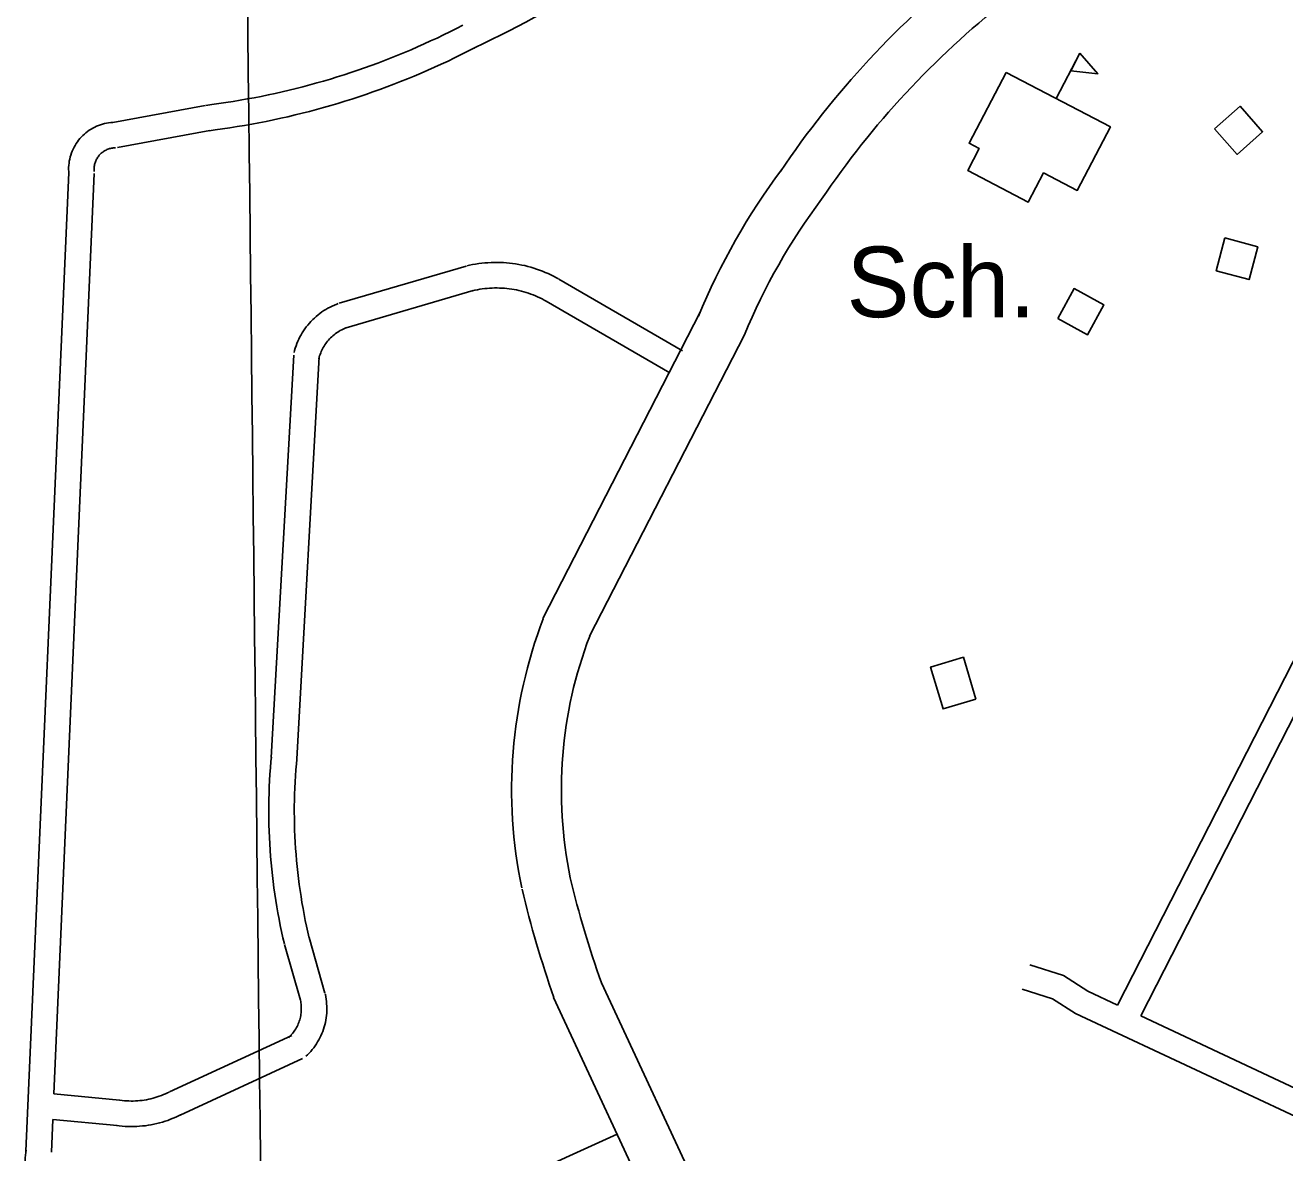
# Model space of a CAD drawing. Extents: x 3683402 to 3721514, y 487807 to 513565.
# Drawn here: x 3692578 to 3694059, y 500345 to 501671 of the extents above; entities that cross this region are included whole.
import ezdxf

# ---------------------------------------------------------------- set-up
doc = ezdxf.new("R2010")
doc.units = 0
for name, color, linetype in [('V-BLDG-IDEN', 7, 'Continuous'), ('V-BLDG-OTLN', 7, 'Continuous'), ('V-GRID-MAJR', 7, 'Continuous'), ('V-ROAD-CNTR', 7, 'Continuous')]:
    doc.layers.add(name, color=color, linetype=linetype)

msp = doc.modelspace()

# ---------------------------------------------------------------- linework, layer by layer
at = {"layer": 'V-BLDG-OTLN'}
msp.add_line((3693790.4, 501584.3), (3693818.2, 501637.5), dxfattribs=at)
for points in [[(3693818.2, 501637.5), (3693839.4, 501613.3), (3693807.5, 501617)], [(3693731.7, 501615), (3693854.2, 501551), (3693815.2, 501476.3), (3693775.7, 501496.9), (3693757.7, 501462.5), (3693686.5, 501499.7), (3693700, 501525.4), (3693688.1, 501531.7)], [(3693976.7, 501548.6), (3694003.2, 501518.7), (3694033.1, 501545.3), (3694006.6, 501575.2)], [(3693988.9, 501420.4), (3693978.6, 501381.8), (3694017.2, 501371.5), (3694027.5, 501410.1)], [(3693792.3, 501325.8), (3693827.4, 501306.6), (3693846.6, 501341.7), (3693811.5, 501360.9)], [(3693695.9, 500877.9), (3693657.4, 500866.5), (3693642.8, 500915.8), (3693681.3, 500927.2)]]:
    msp.add_lwpolyline(points, close=True, dxfattribs=at)
at = {"layer": 'V-GRID-MAJR'}
msp.add_spline([(3692934.8, 493283.3), (3692866.1, 499341.9), (3692797.3, 505402.5), (3692796.2, 505494.7)], degree=3, dxfattribs=at)
at = {"layer": 'V-ROAD-CNTR'}
for points in [[(3693300.3, 501754.4), (3693291.1, 501748.3), (3693281.8, 501742.2), (3693272.4, 501736.1), (3693263.1, 501730.2), (3693253.6, 501724.3), (3693244.2, 501718.4), (3693234.7, 501712.7), (3693225.1, 501707), (3693215.5, 501701.4), (3693205.9, 501695.8), (3693196.2, 501690.3), (3693186.5, 501684.9), (3693176.7, 501679.6), (3693166.9, 501674.3), (3693157.1, 501669.1), (3693147.2, 501664), (3693137.3, 501659), (3693127.4, 501654), (3693117.4, 501649.1), (3693107.4, 501644.2), (3693106.1, 501643.6)], [(3693092.8, 501670.5), (3693085.3, 501666.6), (3693077.8, 501662.8), (3693070.2, 501659.1), (3693062.6, 501655.5), (3693055, 501652), (3693047.4, 501648.5), (3693039.7, 501645.1), (3693032, 501641.7), (3693024.3, 501638.4), (3693016.5, 501635.2), (3693008.7, 501632.1), (3693000.9, 501629.1), (3692993, 501626.1), (3692985.1, 501623.2), (3692977.2, 501620.4), (3692969.3, 501617.6), (3692961.3, 501614.9), (3692953.4, 501612.3), (3692945.3, 501609.8), (3692937.3, 501607.3), (3692929.3, 501604.9), (3692921.2, 501602.6), (3692913.1, 501600.4), (3692905, 501598.2), (3692896.8, 501596.2), (3692888.7, 501594.2), (3692880.5, 501592.2), (3692872.3, 501590.4), (3692864.1, 501588.6), (3692855.9, 501586.9), (3692847.6, 501585.3), (3692839.4, 501583.8), (3692831.1, 501582.3), (3692822.8, 501580.9), (3692814.5, 501579.6), (3692806.2, 501578.4), (3692797.9, 501577.2), (3692790.8, 501576.3)], [(3693106.5, 501643.8), (3693098.9, 501639.9), (3693091.1, 501636), (3693083.3, 501632.2), (3693075.5, 501628.4), (3693067.6, 501624.7), (3693059.7, 501621.1), (3693051.8, 501617.6), (3693043.8, 501614.1), (3693035.8, 501610.8), (3693027.8, 501607.5), (3693019.7, 501604.2), (3693011.7, 501601.1), (3693003.5, 501598), (3692995.4, 501595), (3692987.2, 501592.1), (3692979, 501589.2), (3692970.8, 501586.4), (3692962.5, 501583.7), (3692954.3, 501581.1), (3692946, 501578.6), (3692937.6, 501576.1), (3692929.3, 501573.7), (3692920.9, 501571.4), (3692912.5, 501569.2), (3692904.1, 501567.1), (3692895.7, 501565), (3692887.2, 501563), (3692878.8, 501561.1), (3692870.3, 501559.3), (3692861.8, 501557.5), (3692853.3, 501555.8), (3692844.7, 501554.2), (3692836.2, 501552.7), (3692827.6, 501551.3), (3692819, 501549.9), (3692810.5, 501548.7), (3692801.9, 501547.5), (3692794.6, 501546.5)], [(3692790, 501576.2), (3692681.4, 501556.1)], [(3692683.6, 501556.4), (3692681.4, 501556.3), (3692679, 501556.1), (3692676.5, 501555.8), (3692674.1, 501555.4), (3692671.7, 501554.9), (3692669.3, 501554.2), (3692667, 501553.5), (3692664.7, 501552.7), (3692662.4, 501551.7), (3692660.2, 501550.7), (3692658, 501549.5), (3692655.9, 501548.3), (3692653.8, 501547), (3692651.8, 501545.5), (3692649.8, 501544), (3692648, 501542.4), (3692646.2, 501540.8), (3692644.4, 501539), (3692642.8, 501537.2), (3692641.2, 501535.3), (3692639.8, 501533.3), (3692638.4, 501531.3), (3692637.1, 501529.2), (3692635.9, 501527), (3692634.8, 501524.8), (3692633.8, 501522.6), (3692632.9, 501520.3), (3692632.1, 501517.9), (3692631.4, 501515.6), (3692630.8, 501513.2), (3692630.3, 501510.8), (3692630, 501508.3), (3692629.7, 501505.9), (3692629.5, 501503.4), (3692629.5, 501501), (3692629.6, 501498.5), (3692629.7, 501496.2), (3692629.8, 501495.4)], [(3692795.4, 501546.7), (3692686.8, 501526.6)], [(3692684.6, 501526.4), (3692683.2, 501526.3), (3692682, 501526.3), (3692680.9, 501526.1), (3692679.8, 501525.9), (3692678.7, 501525.7), (3692677.7, 501525.4), (3692676.6, 501525.1), (3692675.5, 501524.7), (3692674.5, 501524.3), (3692673.5, 501523.8), (3692672.5, 501523.3), (3692671.5, 501522.7), (3692670.6, 501522.1), (3692669.7, 501521.4), (3692668.8, 501520.8), (3692667.9, 501520), (3692667.1, 501519.3), (3692666.3, 501518.5), (3692665.6, 501517.6), (3692664.9, 501516.8), (3692664.2, 501515.9), (3692663.6, 501514.9), (3692663, 501514), (3692662.4, 501513), (3692661.9, 501512), (3692661.5, 501511), (3692661, 501509.9), (3692660.7, 501508.9), (3692660.4, 501507.8), (3692660.1, 501506.7), (3692659.9, 501505.6), (3692659.7, 501504.5), (3692659.6, 501503.4), (3692659.5, 501502.3), (3692659.5, 501501.1), (3692659.5, 501500), (3692659.6, 501498.8), (3692659.7, 501498.4)], [(3692629.8, 501497.5), (3692579.3, 500346.4)], [(3692659.7, 501496.2), (3692612.3, 500413.8)], [(3693097.5, 501387.5), (3693100.9, 501388.3), (3693104.4, 501389), (3693108, 501389.6), (3693111.6, 501390.2), (3693115.2, 501390.6), (3693118.8, 501391), (3693122.4, 501391.3), (3693126.1, 501391.5), (3693129.7, 501391.6), (3693133.3, 501391.6), (3693137, 501391.5), (3693140.6, 501391.4), (3693144.2, 501391.1), (3693147.8, 501390.8), (3693151.4, 501390.3), (3693155, 501389.8), (3693158.6, 501389.2), (3693162.2, 501388.5), (3693165.7, 501387.8), (3693169.2, 501386.9), (3693172.7, 501385.9), (3693176.2, 501384.9), (3693179.7, 501383.8), (3693183.1, 501382.6), (3693186.5, 501381.3), (3693189.9, 501379.9), (3693193.2, 501378.5), (3693196.5, 501376.9), (3693199.7, 501375.3), (3693202.9, 501373.6), (3693205.5, 501372.2)], [(3694310.1, 501393.9), (3693862.7, 500518.2)], [(3692947.4, 501343.5), (3693096.7, 501387.3)], [(3694336.8, 501380.3), (3693889.9, 500505.5)], [(3693104.2, 501358.2), (3693107.2, 501358.9), (3693110.1, 501359.5), (3693112.9, 501360), (3693115.8, 501360.5), (3693118.6, 501360.8), (3693121.5, 501361.1), (3693124.4, 501361.3), (3693127.3, 501361.5), (3693130.2, 501361.6), (3693133.1, 501361.6), (3693136, 501361.5), (3693138.9, 501361.4), (3693141.8, 501361.2), (3693144.7, 501360.9), (3693147.5, 501360.6), (3693150.4, 501360.2), (3693153.3, 501359.7), (3693156.1, 501359.2), (3693158.9, 501358.5), (3693161.7, 501357.8), (3693164.5, 501357.1), (3693167.3, 501356.3), (3693170.1, 501355.4), (3693172.8, 501354.4), (3693175.5, 501353.4), (3693178.2, 501352.3), (3693180.8, 501351.1), (3693183.4, 501349.9), (3693186, 501348.6), (3693188.6, 501347.2), (3693190.9, 501346)], [(3693205.7, 501372), (3693351.2, 501287.8)], [(3692955.9, 501314.7), (3693105.1, 501358.5)], [(3693190.7, 501346.1), (3693336.2, 501261.9)], [(3692894.5, 501285.6), (3692895.2, 501288.1), (3692896, 501290.8), (3692896.9, 501293.5), (3692897.9, 501296.1), (3692899, 501298.8), (3692900.1, 501301.3), (3692901.4, 501303.9), (3692902.7, 501306.3), (3692904.1, 501308.8), (3692905.7, 501311.2), (3692907.3, 501313.5), (3692908.9, 501315.8), (3692910.7, 501318), (3692912.5, 501320.2), (3692914.4, 501322.2), (3692916.4, 501324.3), (3692918.4, 501326.2), (3692920.5, 501328.1), (3692922.7, 501329.9), (3692924.9, 501331.6), (3692927.2, 501333.3), (3692929.6, 501334.9), (3692932, 501336.3), (3692934.4, 501337.7), (3692936.9, 501339.1), (3692939.5, 501340.3), (3692942.1, 501341.4), (3692944.7, 501342.5), (3692946.5, 501343.1)], [(3693187.1, 500972.7), (3693372, 501333)], [(3692923.6, 501278.1), (3692924.1, 501280.1), (3692924.6, 501281.8), (3692925.2, 501283.5), (3692925.8, 501285.2), (3692926.5, 501286.8), (3692927.2, 501288.5), (3692928, 501290.1), (3692928.9, 501291.6), (3692929.8, 501293.2), (3692930.7, 501294.7), (3692931.7, 501296.1), (3692932.8, 501297.6), (3692933.9, 501299), (3692935, 501300.3), (3692936.2, 501301.7), (3692937.5, 501302.9), (3692938.8, 501304.2), (3692940.1, 501305.4), (3692941.5, 501306.5), (3692942.9, 501307.6), (3692944.3, 501308.6), (3692945.8, 501309.6), (3692947.4, 501310.6), (3692948.9, 501311.5), (3692950.5, 501312.3), (3692952.1, 501313.1), (3692953.7, 501313.8), (3692955.4, 501314.5), (3692956.8, 501315)], [(3693242, 500952), (3693423.9, 501306.3)], [(3692867.7, 500809.2), (3692894.1, 501282.7)], [(3692897.7, 500807.5), (3692924, 501281)], [(3692883.1, 500590.3), (3692881.5, 500597.4), (3692879.9, 500604.7), (3692878.3, 500612), (3692876.9, 500619.3), (3692875.5, 500626.6), (3692874.3, 500633.9), (3692873.1, 500641.3), (3692871.9, 500648.6), (3692870.9, 500656), (3692869.9, 500663.4), (3692869.1, 500670.8), (3692868.3, 500678.2), (3692867.6, 500685.6), (3692866.9, 500693), (3692866.4, 500700.4), (3692865.9, 500707.8), (3692865.5, 500715.3), (3692865.2, 500722.7), (3692865, 500730.1), (3692864.9, 500737.6), (3692864.8, 500745), (3692864.8, 500752.5), (3692864.9, 500759.9), (3692865.1, 500767.3), (3692865.4, 500774.8), (3692865.8, 500782.2), (3692866.2, 500789.6), (3692866.7, 500797.1), (3692867.3, 500804.5), (3692867.8, 500809.7)], [(3692912.3, 500597), (3692910.7, 500604), (3692909.2, 500611), (3692907.7, 500617.9), (3692906.4, 500624.9), (3692905.1, 500631.9), (3692903.8, 500638.9), (3692902.7, 500645.9), (3692901.6, 500653), (3692900.6, 500660), (3692899.7, 500667.1), (3692898.9, 500674.1), (3692898.1, 500681.2), (3692897.4, 500688.3), (3692896.8, 500695.4), (3692896.3, 500702.5), (3692895.9, 500709.5), (3692895.5, 500716.7), (3692895.2, 500723.8), (3692895, 500730.9), (3692894.9, 500738), (3692894.8, 500745.1), (3692894.8, 500752.2), (3692894.9, 500759.3), (3692895.1, 500766.4), (3692895.4, 500773.5), (3692895.7, 500780.6), (3692896.1, 500787.7), (3692896.6, 500794.8), (3692897.2, 500801.9), (3692897.6, 500807)], [(3692930.8, 500532.2), (3692912.2, 500597.8)], [(3692902, 500524), (3692883.3, 500589.5)], [(3693862.7, 500518.2), (3693827.5, 500534.7), (3693798.9, 500553), (3693759.4, 500565.6)], [(3692908.5, 500458.1), (3692910.3, 500459.8), (3692912.2, 500461.8), (3692914.1, 500463.8), (3692915.9, 500465.9), (3692917.6, 500468), (3692919.2, 500470.3), (3692920.7, 500472.5), (3692922.2, 500474.9), (3692923.6, 500477.3), (3692924.9, 500479.7), (3692926.1, 500482.2), (3692927.2, 500484.7), (3692928.2, 500487.3), (3692929.1, 500489.9), (3692929.9, 500492.5), (3692930.7, 500495.1), (3692931.3, 500497.8), (3692931.8, 500500.5), (3692932.3, 500503.2), (3692932.6, 500506), (3692932.9, 500508.7), (3692933, 500511.5), (3692933.1, 500514.2), (3692933, 500517), (3692932.8, 500519.7), (3692932.6, 500522.5), (3692932.2, 500525.2), (3692931.8, 500527.9), (3692931.3, 500530.5), (3692931, 500531.4)], [(3693523.5, 499957.5), (3693382.4, 500272.3), (3693255.8, 500544.3)], [(3694121.3, 500364.1), (3693813, 500508.3), (3693786, 500525.6), (3693750.3, 500537)], [(3692887.9, 500479.9), (3692889.3, 500481.2), (3692890.4, 500482.4), (3692891.6, 500483.6), (3692892.6, 500484.9), (3692893.7, 500486.2), (3692894.6, 500487.5), (3692895.6, 500488.9), (3692896.5, 500490.3), (3692897.3, 500491.8), (3692898.1, 500493.2), (3692898.8, 500494.8), (3692899.5, 500496.3), (3692900.1, 500497.8), (3692900.7, 500499.4), (3692901.2, 500501), (3692901.6, 500502.6), (3692902, 500504.2), (3692902.3, 500505.9), (3692902.6, 500507.5), (3692902.8, 500509.2), (3692902.9, 500510.8), (3692903, 500512.5), (3692903, 500514.2), (3692903, 500515.8), (3692902.9, 500517.5), (3692902.8, 500519.2), (3692902.6, 500520.8), (3692902.3, 500522.5), (3692901.9, 500524.2), (3692901.8, 500524.7)], [(3693470.3, 499933.6), (3693329.3, 500248), (3693199.5, 500527)], [(3694085.3, 500414), (3693889.9, 500505.5)], [(3692748.1, 500416.2), (3692891.9, 500482.6)], [(3692760.7, 500388.9), (3692904.5, 500455.3)], [(3692612.3, 500413.8), (3692689.3, 500406.4)], [(3692689.7, 500406.4), (3692692.5, 500406), (3692695.1, 500405.8), (3692697.7, 500405.6), (3692700.3, 500405.5), (3692702.9, 500405.4), (3692705.5, 500405.4), (3692708.1, 500405.5), (3692710.7, 500405.7), (3692713.3, 500405.9), (3692715.9, 500406.2), (3692718.5, 500406.6), (3692721, 500407), (3692723.6, 500407.5), (3692726.1, 500408.1), (3692728.7, 500408.7), (3692731.2, 500409.4), (3692733.7, 500410.2), (3692736.1, 500411), (3692738.6, 500411.9), (3692741, 500412.9), (3692743.4, 500413.9), (3692745.8, 500415), (3692747.8, 500416)], [(3692611, 500383.8), (3692609.3, 500345.1)], [(3692611, 500383.8), (3692686.4, 500376.6)], [(3692685.9, 500376.6), (3692689.1, 500376.2), (3692692.5, 500375.9), (3692695.9, 500375.6), (3692699.3, 500375.5), (3692702.7, 500375.4), (3692706.1, 500375.4), (3692709.5, 500375.6), (3692712.9, 500375.8), (3692716.3, 500376.1), (3692719.7, 500376.4), (3692723.1, 500376.9), (3692726.4, 500377.5), (3692729.8, 500378.1), (3692733.1, 500378.9), (3692736.4, 500379.7), (3692739.7, 500380.6), (3692742.9, 500381.6), (3692746.1, 500382.7), (3692749.3, 500383.9), (3692752.5, 500385.2), (3692755.6, 500386.5), (3692758.7, 500387.9), (3692761, 500389.1)], [(3692775.7, 500139.6), (3693274.4, 500366.4)], [(3692579.4, 500347.6), (3692579, 500344.8), (3692578.8, 500341.7), (3692578.6, 500338.6), (3692578.5, 500335.4), (3692578.4, 500332.3), (3692578.5, 500329.2), (3692578.7, 500326.1), (3692579, 500323), (3692579.3, 500319.9), (3692579.8, 500316.9), (3692580.3, 500313.8), (3692581, 500310.8), (3692581.7, 500307.7), (3692582.5, 500304.7), (3692583.4, 500301.8), (3692584.4, 500298.8), (3692585.5, 500295.9), (3692586.7, 500293), (3692588, 500290.2), (3692589.3, 500287.4), (3692590.7, 500284.6), (3692592.2, 500282), (3692592.4, 500281.6)]]:
    msp.add_lwpolyline(points, dxfattribs=at)
for centre, radius, start, end in [((3694372.4, 500886.9), 1093.3, 128.3611, 145.98), ((3694372.4, 500886.9), 1034.9, 128.3611, 145.98), ((3694094.6, 501031), 783.3, 143.1373, 157.6842), ((3694094.6, 501031), 724.9, 143.1373, 157.6842), ((3693716.2, 500771.1), 565.9, 159.1427, 191.721), ((3693716.2, 500771.1), 507.5, 159.1196, 191.721), ((3694347.8, 500934.5), 1159.6, 193.2878, 199.6647), ((3694347.8, 500934.5), 1217.9, 193.2878, 199.5333)]:
    msp.add_arc(centre, radius, start, end, dxfattribs=at)

# ---------------------------------------------------------------- texts
at = {"layer": 'V-BLDG-IDEN'}
msp.add_text('Sch.', height=83, dxfattribs=at).set_placement((3693544, 501327.2))

doc.saveas('drawing.dxf')
